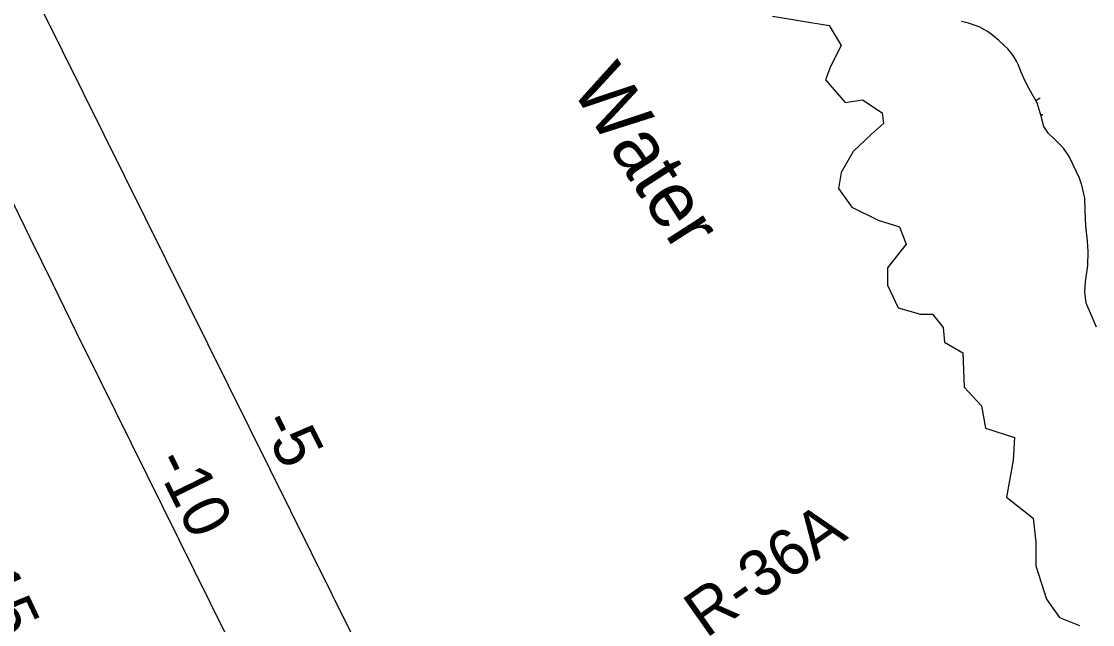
# Model space of a CAD drawing. Extents: x 3937982 to 3958556, y 219448 to 241894.
# Drawn here: x 3947855 to 3948816, y 236886 to 237426 of the extents above; entities that cross this region are included whole.
import ezdxf

# ---------------------------------------------------------------- set-up
doc = ezdxf.new("R2010")
doc.units = 0
for name, color, linetype in [('V-RIVR-EDGE', 7, 'Continuous'), ('V-RIVR-IDEN', 7, 'Continuous'), ('V-RIVR-RANG-IDEN', 7, 'Continuous'), ('V-TOPO-DPTH', 7, 'Continuous'), ('V-TOPO-MINR', 7, 'Continuous'), ('V-TOPO-MINR-IDEN', 7, 'Continuous'), ('V-UTIL-IDEN', 7, 'Continuous'), ('V-WETL-SWMP', 7, 'Continuous')]:
    doc.layers.add(name, color=color, linetype=linetype)

msp = doc.modelspace()

# ---------------------------------------------------------------- linework, layer by layer
at = {"layer": 'V-RIVR-EDGE'}
msp.add_lwpolyline([(3948528.524, 237430.826), (3948579.574, 237422.516), (3948590.259, 237404.707), (3948580.762, 237385.712), (3948576.013, 237373.84), (3948593.821, 237353.657), (3948609.255, 237356.032), (3948627.063, 237344.159), (3948628.25, 237334.662), (3948617.565, 237325.164), (3948600.944, 237309.73), (3948590.259, 237290.735), (3948587.885, 237276.488), (3948599.757, 237259.867), (3948623.501, 237247.995), (3948642.497, 237242.059), (3948648.433, 237226.625), (3948631.812, 237205.256), (3948631.812, 237189.822), (3948641.309, 237169.639), (3948661.492, 237163.703), (3948672.177, 237163.703), (3948681.675, 237151.831), (3948682.862, 237138.772), (3948699.483, 237129.274), (3948700.67, 237098.406), (3948716.104, 237081.786), (3948719.665, 237061.603), (3948745.784, 237053.292), (3948744.597, 237033.11), (3948738.661, 236999.868), (3948762.405, 236980.872), (3948764.779, 236959.503), (3948764.779, 236938.133), (3948774.277, 236908.452), (3948786.149, 236891.831), (3948803.957, 236884.708)], dxfattribs=at)
at = {"layer": 'V-TOPO-DPTH'}
msp.add_lwpolyline([(3948293.17, 236362.03), (3947925.205, 237105.237), (3947904.325, 237147.521), (3947883.504, 237189.833), (3947862.771, 237232.19), (3947842.097, 237274.575)], dxfattribs=at)
at = {"layer": 'V-TOPO-MINR'}
for points in [[(3948319.902, 236537.459), (3947873.071, 237437.367), (3947870.955, 237441.58), (3947868.813, 237445.78), (3947866.633, 237449.96), (3947864.426, 237454.127), (3947862.179, 237458.271), (3947859.902, 237462.399), (3947857.58, 237466.502), (3947855.23, 237470.589), (3947772.35, 237612.929)], [(3948293.17, 236362.03), (3947925.205, 237105.237), (3947904.325, 237147.521), (3947883.504, 237189.833), (3947862.771, 237232.19), (3947842.097, 237274.575)]]:
    msp.add_lwpolyline(points, dxfattribs=at)
at = {"layer": 'V-WETL-SWMP'}
for p, q in [((3948704.392, 237424.81), (3948698.246, 237426.219)), ((3948710.545, 237422.665), (3948704.392, 237424.81)), ((3948714.732, 237420.991), (3948710.545, 237422.665)), ((3948721.393, 237417.135), (3948714.732, 237420.991)), ((3948726.085, 237413.994), (3948721.393, 237417.135)), ((3948731.53, 237409.144), (3948726.085, 237413.994)), ((3948735.984, 237405.265), (3948731.53, 237409.144)), ((3948739.7, 237401.624), (3948735.984, 237405.265)), ((3948742.678, 237398.22), (3948739.7, 237401.624)), ((3948745.416, 237394.324), (3948742.678, 237398.22)), ((3948747.415, 237390.665), (3948745.416, 237394.324)), ((3948748.916, 237387.737), (3948747.415, 237390.665)), ((3948751.684, 237380.898), (3948748.916, 237387.737)), ((3948754.193, 237375.283), (3948751.684, 237380.898)), ((3948757.199, 237369.181), (3948754.193, 237375.283)), ((3948761.698, 237360.888), (3948757.199, 237369.181)), ((3948766.189, 237353.331), (3948761.698, 237360.888)), ((3948764.941, 237355.43), (3948768.747, 237357.88)), ((3948769.745, 237341.349), (3948766.189, 237353.331)), ((3948772.047, 237332.052), (3948769.745, 237341.349)), ((3948776.281, 237325.718), (3948772.047, 237332.052)), ((3948781.233, 237321.109), (3948776.281, 237325.718)), ((3948789.658, 237312.61), (3948781.233, 237321.109)), ((3948794.638, 237305.303), (3948789.658, 237312.61)), ((3948803.911, 237285.776), (3948794.638, 237305.303)), ((3948806.183, 237279.422), (3948803.911, 237285.776)), ((3948808.753, 237267.921), (3948806.183, 237279.422)), ((3948809.113, 237256.642), (3948808.753, 237267.921)), ((3948809.745, 237242.669), (3948809.113, 237256.642)), ((3948811.106, 237229.438), (3948809.745, 237242.669)), ((3948811.694, 237219.879), (3948811.106, 237229.438)), ((3948811.576, 237207.369), (3948811.694, 237219.879)), ((3948809.516, 237192.878), (3948811.576, 237207.369)), ((3948808.872, 237183.796), (3948809.516, 237192.878)), ((3948809.955, 237173.752), (3948808.872, 237183.796)), ((3948814.73, 237162.518), (3948809.955, 237173.752)), ((3948819.249, 237152.263), (3948814.73, 237162.518))]:
    msp.add_line(p, q, dxfattribs=at)
msp.add_arc((3948768.762, 237325.041), 17.623, 81.996677, 88.060893, dxfattribs=at)

# ---------------------------------------------------------------- texts
at = {"layer": 'V-RIVR-IDEN'}
msp.add_text('Water', height=49.9999, rotation=302.768556, dxfattribs=at).set_placement((3948347.132, 237366.609))
at = {"layer": 'V-RIVR-RANG-IDEN'}
msp.add_text('R-36A', height=41.5, rotation=35.198923, dxfattribs=at).set_placement((3948468.985, 236872.828))
at = {"layer": 'V-TOPO-MINR-IDEN'}
for s, rotation, p in [('-5', 296.405752, (3948068.629, 237066.848)), ('-10', 296.340236, (3947973.104, 237031.873)), ('-15', 295.21772, (3947801.188, 236942.95))]:
    msp.add_text(s, height=41.5, rotation=rotation, dxfattribs=at).set_placement(p)
at = {"layer": 'V-UTIL-IDEN'}
msp.add_text('S. CENT. BELL TEL. & TEL. CO.', height=41.99992, rotation=218.603762, dxfattribs=at).set_placement((3948090.403, 237871.738))

doc.saveas('drawing.dxf')
